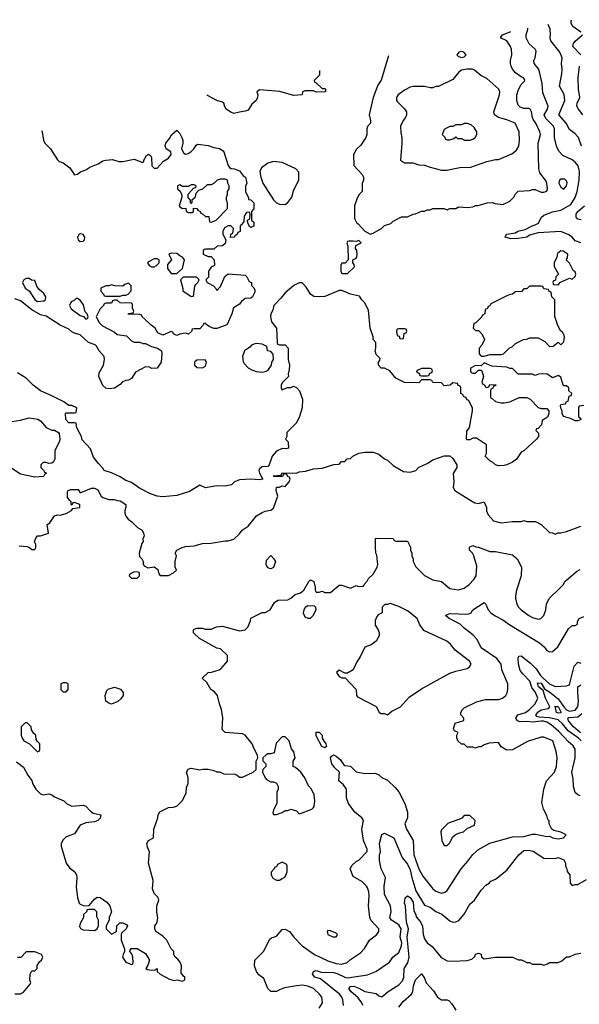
# Model space of a CAD drawing. Header units: inches. Extents: x 2348341 to 2479810, y 460419 to 613669.
# Tile 395 of 656: x 2371684 to 2375619, y 586459 to 593378. Entities that reach past the tile are written whole.
import ezdxf

# ---------------------------------------------------------------- set-up
doc = ezdxf.new("R2010")
doc.units = ezdxf.units.IN
doc.header["$MEASUREMENT"] = 0
doc.layers.add('C3578', color=7, linetype='Continuous')
doc.layers.add('C3579', color=7, linetype='Continuous')

msp = doc.modelspace()

# ---------------------------------------------------------------- linework, layer by layer
at = {"layer": 'C3578', "color": 2}
for points, elevation in [([(2371681, 589681), (2371736.9, 589676.9), (2371754, 589670), (2371770, 589654), (2371790, 589654), (2371798, 589670), (2371798, 589690), (2371788.7, 589710), (2371800.2, 589739.8), (2371810, 589752), (2371830, 589752), (2371886, 589770), (2371878, 589830), (2371897.2, 589842.8), (2371930, 589891.3), (2371950, 589898), (2371970, 589896), (2372010, 589906.8), (2372048, 589930), (2372058, 589942), (2372106, 589950), (2372106, 589970), (2372070, 589986), (2372058, 589982), (2372050, 589966), (2372046, 589970), (2372046, 589990), (2372037.6, 590000)], 118), ([(2372371.1, 590000), (2372390, 589996), (2372431.3, 589971.3), (2372431.6, 589951.6), (2372424.7, 589930), (2372424.7, 589910), (2372431.3, 589890), (2372447.1, 589867.1), (2372472, 589850), (2372512, 589810), (2372544.7, 589790), (2372554.8, 589770), (2372558.8, 589750), (2372551.3, 589730), (2372552, 589710), (2372543.6, 589696.4), (2372524.7, 589630), (2372526, 589606), (2372542, 589590), (2372551.6, 589571.6), (2372552, 589550), (2372559.6, 589539.6), (2372585.4, 589525.4), (2372630, 589532), (2372654.8, 589514.8), (2372663.6, 589483.6), (2372672.7, 589472.7), (2372730, 589472), (2372766, 589490), (2372786, 589510), (2372778, 589530), (2372778, 589570), (2372788, 589610), (2372778, 589630), (2372790, 589651.3), (2372826, 589670), (2372850, 589676), (2372910, 589681), (2372970, 589696.3), (2373030, 589698.8), (2373130, 589716), (2373150, 589714.8), (2373190, 589727.3), (2373230, 589764.7), (2373248.7, 589790), (2373290, 589818), (2373350, 589891), (2373390, 589916), (2373410, 589924.7), (2373450, 589931.3), (2373470, 589944.7), (2373488.8, 590000)], 118), ([(2374856.9, 590000), (2374883.5, 589983.5), (2374910, 589978.8), (2374950.9, 589990.9), (2374966, 589950), (2374967.3, 589927.3), (2374978, 589898), (2375016, 589856), (2375070, 589842.8), (2375150, 589851), (2375210, 589851.3), (2375230, 589858), (2375250, 589851.3), (2375311.1, 589851.1), (2375351.1, 589831.1), (2375410, 589774), (2375431.6, 589771.6), (2375450, 589762), (2375468.4, 589771.6), (2375490, 589772), (2375530, 589782), (2375630, 589818)], 118), ([(2371662.4, 588162.4), (2371710, 588126), (2371741, 588070), (2371770, 588031.3), (2371774.8, 588010), (2371798.8, 587970), (2371830, 587938), (2371850, 587931), (2371890, 587938), (2371910, 587931.3), (2371930, 587918), (2371994, 587890), (2372014, 587870), (2372050, 587852), (2372130, 587858), (2372148.4, 587851.6), (2372178.8, 587818.8), (2372202, 587802), (2372254, 587790), (2372250, 587766), (2372234, 587750), (2372210, 587742), (2372150, 587735.3), (2372110, 587718), (2372070, 587658), (2372010, 587635.3), (2371990, 587615.3), (2371976, 587590), (2371976, 587570), (2372010, 587452), (2372036.8, 587416.8), (2372071.3, 587390), (2372082.8, 587370), (2372086.8, 587350), (2372081.4, 587281.4), (2372091.3, 587210), (2372102, 587170), (2372110, 587162), (2372132.7, 587152.7), (2372170, 587152), (2372210, 587198), (2372230, 587211), (2372250.8, 587210.8), (2372296.9, 587176.9), (2372318, 587150), (2372331, 587109), (2372314, 587070), (2372314, 587050), (2372292, 587010), (2372292, 586990), (2372330, 586952), (2372366, 586970), (2372368.4, 587011.6), (2372388, 587032), (2372410, 587031.3), (2372436.9, 587016.9), (2372442, 587010), (2372432, 586990), (2372401, 586959), (2372398, 586950), (2372398, 586910), (2372422, 586850), (2372422, 586830), (2372411.3, 586810), (2372407.3, 586790), (2372430, 586756), (2372470, 586738), (2372478, 586742), (2372482, 586750), (2372479, 586790), (2372473.6, 586813.6), (2372458, 586830), (2372460.4, 586839.6), (2372468.9, 586851.1), (2372510, 586851), (2372570, 586816), (2372596, 586770), (2372586.4, 586733.6), (2372572, 586710), (2372582.8, 586702.8), (2372610, 586698), (2372638, 586702), (2372650, 586711), (2372652, 586690), (2372672, 586670), (2372736.9, 586636.9), (2372770, 586626), (2372792, 586632), (2372830, 586622), (2372846, 586630), (2372846, 586650), (2372836.4, 586656.4), (2372820.4, 586680.4), (2372822, 586730), (2372815.3, 586750), (2372796.5, 586776.5), (2372778, 586790), (2372768, 586810), (2372768, 586830), (2372749.1, 586849.1), (2372719, 586910), (2372690, 586939), (2372642, 586970), (2372634, 586990), (2372635.3, 587010), (2372649, 587030), (2372656.5, 587063.5), (2372649, 587110), (2372649, 587150), (2372662, 587190), (2372658, 587210), (2372630, 587238), (2372619, 587270), (2372622, 587330), (2372589.1, 587450.9), (2372598, 587530), (2372583.1, 587563.1), (2372578, 587590), (2372588.9, 587611.1), (2372626, 587630), (2372628, 587690), (2372655.3, 587770), (2372658, 587790), (2372670, 587812), (2372730, 587842), (2372763.6, 587843.6), (2372788.9, 587851.1), (2372828.9, 587891.1), (2372855.3, 587944.7), (2372856.4, 587983.6), (2372868, 588010), (2372868, 588050), (2372858, 588090), (2372868.9, 588111.1), (2372890, 588118), (2372950, 588106), (2372971.6, 588111.6), (2373010, 588112), (2373050, 588102), (2373070, 588092), (2373090, 588092), (2373119.6, 588079.6), (2373196.9, 588076.9), (2373214, 588070), (2373230, 588054), (2373250, 588054), (2373326, 588090), (2373346, 588110), (2373347.3, 588167.3), (2373358, 588190), (2373355.3, 588210), (2373330, 588258), (2373319, 588290), (2373269.3, 588349.3), (2373250, 588359), (2373130, 588368.7), (2373108.7, 588390), (2373112.9, 588472.9), (2373104, 588530), (2373089.2, 588570), (2373075.3, 588630), (2373054.6, 588654.6), (2373028, 588670), (2373000.4, 588720.4), (2372968, 588750), (2373008.4, 588791.6), (2373032.7, 588792.7), (2373086, 588810), (2373100.4, 588819.6), (2373146, 588870), (2373146, 588910), (2373096.4, 588956.4), (2373070, 588962), (2372949.4, 589029.4), (2372906, 589070), (2372906, 589090), (2372910, 589094), (2372930, 589102), (2372970, 589102), (2372990, 589094), (2373030, 589094), (2373069, 589111), (2373110, 589116), (2373230, 589082.8), (2373268.9, 589091.1), (2373288, 589110), (2373307.3, 589152.7), (2373310, 589172), (2373388.4, 589211.6), (2373410, 589212), (2373446, 589230), (2373476.4, 589283.6), (2373500.4, 589299.6), (2373570, 589302), (2373590, 589312), (2373620.9, 589339.1), (2373658, 589350), (2373682, 589370), (2373718, 589430), (2373730, 589442), (2373752, 589430), (2373762, 589390), (2373762, 589370), (2373770, 589354), (2373790, 589354), (2373810, 589362), (2373830, 589352), (2373870, 589352), (2373930, 589404.7), (2373950, 589404.7), (2374010, 589382), (2374050, 589402), (2374070, 589394), (2374102, 589398), (2374106, 589410), (2374128.4, 589431.6), (2374138, 589450), (2374170, 589482), (2374198, 589530), (2374202, 589550), (2374194.6, 589614.6), (2374188, 589630), (2374186, 589670), (2374186, 589730), (2374190, 589734), (2374310, 589732), (2374318, 589718), (2374330, 589714), (2374410, 589714), (2374431.6, 589671.6), (2374432, 589650), (2374442, 589630), (2374442, 589610), (2374452, 589590), (2374452, 589570), (2374470, 589534), (2374531.6, 589471.6), (2374590, 589442), (2374650.8, 589430.8), (2374710, 589381), (2374770, 589371), (2374810, 589382.8), (2374844, 589410), (2374876.6, 589443.4), (2374893.2, 589470), (2374898, 589538), (2374878, 589610), (2374868.4, 589628.4), (2374846, 589650), (2374846, 589670), (2374850, 589674), (2374870, 589682), (2374892.7, 589672.7), (2374910, 589672), (2374990, 589641), (2375030, 589641), (2375150, 589618), (2375182, 589590), (2375212, 589530), (2375211.3, 589470), (2375178, 589370), (2375171.3, 589330), (2375171.3, 589310), (2375181, 589270), (2375191.3, 589250), (2375211.3, 589230), (2375264.7, 589190), (2375290, 589176), (2375330, 589166), (2375348.9, 589171.1), (2375368.9, 589191.1), (2375384, 589230), (2375388.7, 589270), (2375408, 589310), (2375480.2, 589379.8), (2375508, 589410), (2375518, 589430), (2375545.6, 589454.4), (2375600.2, 589499.8), (2375625.2, 589514.8)], 114), ([(2373790, 586431.3), (2373813.2, 586470), (2373809.2, 586510), (2373793.2, 586530), (2373750, 586569.2), (2373710, 586586), (2373670, 586593.2), (2373630, 586589), (2373545.4, 586574.6), (2373510, 586562), (2373490, 586548.7), (2373450, 586548), (2373428.7, 586570), (2373400.2, 586640.2), (2373366, 586666), (2373349.1, 586689.1), (2373335.3, 586730), (2373338, 586770), (2373398, 586830), (2373443.1, 586916.9), (2373454.6, 586925.4), (2373490, 586938), (2373530, 586984.7), (2373550, 586986), (2373582, 586970), (2373611.3, 586930), (2373671.3, 586870), (2373758, 586810), (2373850, 586765.5), (2373910, 586746.4), (2373950, 586740.5), (2373987.2, 586752.8), (2374010, 586774), (2374080.2, 586819.8), (2374109.3, 586850.7), (2374144, 586910), (2374195.3, 586950), (2374208.7, 586970), (2374208.7, 586990), (2374153.2, 587050), (2374146, 587070), (2374137.2, 587150), (2374142, 587222), (2374139.3, 587250), (2374130, 587278), (2374124, 587290), (2374090, 587322), (2374030, 587358), (2374008, 587410), (2374023.1, 587436.9), (2374050, 587462), (2374070, 587472), (2374128, 587532), (2374128.7, 587550), (2374102, 587610), (2374089, 587690), (2374100.9, 587750), (2374090, 587769), (2374042, 587810), (2373995.3, 587870), (2373982, 587910), (2373982, 587970), (2373960.2, 588000.2), (2373928.7, 588030), (2373934, 588090), (2373901.2, 588121.2), (2373879.3, 588150), (2373869.3, 588190), (2373876.4, 588203.6), (2373890, 588212), (2373910, 588202), (2373938.8, 588178.8), (2373962.8, 588142.8), (2373970, 588138), (2374010, 588132), (2374050, 588092), (2374110, 588082), (2374183.6, 588083.6), (2374210, 588072), (2374230, 588052), (2374270, 588034), (2374323.6, 587983.6), (2374350, 587952), (2374391.3, 587870), (2374411.3, 587810), (2374412, 587770), (2374391.6, 587728.4), (2374404.9, 587690), (2374450.6, 587610.6), (2374456, 587510), (2374490, 587412), (2374518.5, 587358.5), (2374590, 587271), (2374610, 587254.8), (2374630, 587246), (2374650, 587241), (2374672.9, 587247.1), (2374690, 587258), (2374789.2, 587410), (2374836.2, 587463.8), (2374870, 587511), (2374910, 587546), (2374990, 587590.7), (2375150, 587636.3), (2375230, 587638), (2375290, 587654), (2375313.7, 587653.7), (2375390, 587638.8), (2375410, 587641), (2375432, 587630), (2375470, 587622), (2375508, 587630), (2375526, 587650), (2375490, 587668.7), (2375440.4, 587680.4), (2375426, 587690), (2375408.4, 587728.4), (2375407.3, 587747.3), (2375398, 587758), (2375390, 587786), (2375368, 587830), (2375356.4, 587876.4), (2375369.2, 587970), (2375389.2, 588030), (2375445.2, 588090), (2375458, 588130), (2375463.7, 588190), (2375456.6, 588236.6), (2375434, 588310), (2375370, 588335.3), (2375350, 588335.3), (2375255.3, 588304.7), (2375150, 588248), (2375110, 588246), (2375070, 588268), (2375050, 588298), (2374985.4, 588294.6), (2374950, 588282), (2374930, 588268.7), (2374910, 588268), (2374890, 588258), (2374870, 588266), (2374830, 588266), (2374810, 588286), (2374790, 588286), (2374766, 588310), (2374758, 588330), (2374758, 588350), (2374768, 588370), (2374741.5, 588381.5), (2374734.6, 588394.6), (2374745.4, 588434.6), (2374807.3, 588452.7), (2374808, 588470), (2374787.3, 588492.7), (2374786, 588510), (2374798, 588530), (2374810, 588542), (2374895.3, 588584.7), (2374960.2, 588599.8), (2375050, 588601), (2375078, 588610), (2375102, 588630), (2375112.9, 588647.1), (2375117.2, 588670), (2375116, 588710), (2375074, 588810), (2375068.7, 588850), (2375039, 588890), (2374930, 588964), (2374902, 589022), (2374870, 589055.3), (2374810, 589102), (2374782, 589130), (2374704, 589170), (2374678, 589190), (2374684.7, 589195.3), (2374710, 589206), (2374830, 589201), (2374850, 589204.7), (2374858, 589210), (2374870, 589231.3), (2374950, 589282), (2374962, 589270), (2374978, 589230), (2374998, 589210), (2375027.9, 589187.9), (2375081.4, 589161.4), (2375130, 589126), (2375338.8, 588998.8), (2375371, 588970), (2375390, 588944.7), (2375410, 588936), (2375430, 588938), (2375469.4, 588970.6), (2375543.2, 589096.8), (2375570, 589122), (2375590, 589122), (2375606, 589130), (2375606, 589150), (2375618, 589170), (2375650, 589184.7)], 110), ([(2375624.7, 587924.7), (2375608, 587930), (2375590, 587948), (2375578, 587990), (2375576.4, 588043.6), (2375566, 588090), (2375589.6, 588190.4), (2375590.9, 588250.9), (2375576.4, 588276.4), (2375543.3, 588303.3), (2375475, 588375), (2375421.8, 588421.8), (2375390, 588442.7), (2375368.1, 588448.1), (2375350, 588449.8), (2375290, 588442.2), (2375250, 588446.2), (2375204.1, 588444.1), (2375185.1, 588450), (2375172, 588470), (2375187.7, 588492.3), (2375242, 588510), (2375268.7, 588530), (2375308, 588570), (2375328, 588610), (2375311.6, 588650), (2375285.6, 588685.6), (2375270.8, 588730.8), (2375221, 588781), (2375204, 588804), (2375190.8, 588850), (2375189.5, 588890.5), (2375194.6, 588905.4), (2375210, 588907.3), (2375276.9, 588856.9), (2375317, 588817), (2375345.3, 588770), (2375364.9, 588750), (2375410, 588710.7), (2375450, 588691.3), (2375530, 588698), (2375550, 588704.7), (2375583.9, 588836.1), (2375610, 588862.8), (2375630, 588856)], 106), ([(2375631.2, 588310), (2375613.3, 588330), (2375541.3, 588381.3), (2375501.3, 588430), (2375470, 588457.3), (2375410, 588472.9), (2375336.3, 588476.3), (2375321.7, 588481.7), (2375314.3, 588490), (2375328, 588512), (2375350, 588528.3), (2375402.8, 588537.2), (2375411.6, 588550), (2375382.5, 588610), (2375364, 588664), (2375331.8, 588690), (2375326, 588714), (2375330, 588718.4), (2375350, 588714.7), (2375375.4, 588675.4), (2375412.7, 588652.7), (2375470, 588606.7), (2375510.3, 588550), (2375530, 588529.1), (2375550, 588519.1), (2375590, 588526.3), (2375609.7, 588550), (2375614.4, 588590), (2375607.7, 588650), (2375608.7, 588690), (2375630, 588703.1)], 102), ([(2375626.5, 588366.5), (2375577.4, 588410), (2375543.5, 588450), (2375539.3, 588470), (2375545.9, 588474.1), (2375610, 588479.5), (2375637.6, 588502.4)], 98), ([(2373961.2, 586450), (2373957.2, 586490), (2373949.2, 586510), (2373933.2, 586530), (2373798.3, 586638.3), (2373759, 586650), (2373743.7, 586670), (2373749.2, 586690), (2373770, 586697.3), (2373804.9, 586684.9), (2373890, 586681.7), (2373915.5, 586675.5), (2373970, 586648.9), (2373990, 586645.7), (2374130, 586666), (2374189.3, 586690.7), (2374284.7, 586755.3), (2374308.7, 586790), (2374350, 586822.8), (2374369.5, 586870), (2374370.9, 586890), (2374358.9, 586930), (2374366.6, 586990), (2374350, 587018.7), (2374299.3, 587050), (2374286, 587070), (2374296, 587110), (2374292.3, 587150), (2374249.6, 587230), (2374247, 587290), (2374256, 587350), (2374226, 587410), (2374214, 587470), (2374215.3, 587510), (2374222, 587530), (2374215.3, 587590), (2374230, 587652), (2374250, 587662), (2374316, 587630), (2374374, 587490), (2374410, 587443), (2374430, 587404), (2374441.3, 587350), (2374470, 587257.3), (2374530, 587156), (2374570, 587142), (2374610, 587110.6), (2374652.5, 587092.5), (2374710, 587046), (2374730, 587036), (2374750, 587038), (2374772.9, 587047.1), (2374810, 587092), (2374850, 587162), (2374882, 587190), (2374930, 587262), (2374963.1, 587296.9), (2374986, 587310), (2374996.4, 587323.6), (2375030, 587338), (2375110, 587401), (2375193.2, 587510), (2375230, 587538.8), (2375262, 587542), (2375294.4, 587534.4), (2375370, 587486), (2375450, 587484.7), (2375470, 587491), (2375510, 587474), (2375522, 587450), (2375522, 587430), (2375532, 587410), (2375532.7, 587392.7), (2375552, 587370), (2375554, 587310), (2375570, 587294), (2375590, 587302), (2375610, 587302), (2375670, 587336)], 106), ([(2374097.4, 586450), (2374089.7, 586470), (2374064, 586504), (2374012, 586550), (2373998, 586570), (2374010, 586584), (2374032.7, 586587.3), (2374070, 586573.4), (2374110, 586550.3), (2374190, 586534), (2374210, 586518.8), (2374230, 586511.3), (2374275.3, 586550), (2374350, 586595.5), (2374376, 586624), (2374386.3, 586650), (2374388.2, 586710), (2374413.6, 586750), (2374423, 586790), (2374409.8, 586930), (2374418, 586990), (2374403.6, 587036.4), (2374396, 587150), (2374389.5, 587170.5), (2374393.6, 587206.4), (2374410, 587221), (2374430, 587210.7), (2374450, 587178), (2374456.7, 587116.7), (2374470.4, 587090), (2374473, 587073), (2374500.5, 587040.5), (2374516.3, 587010), (2374522, 586950), (2374530, 586918.8), (2374550, 586890.7), (2374584.9, 586864.9), (2374647.1, 586787.1), (2374690, 586764.7), (2374730, 586762), (2374830, 586766), (2374863.1, 586776.9), (2374884, 586796), (2374890, 586811.3), (2374910, 586818), (2374930, 586811.3), (2374932, 586790), (2374950, 586778), (2375031.1, 586791.1), (2375150, 586791.3), (2375192.7, 586772.7), (2375211.6, 586771.6), (2375250, 586752), (2375270, 586752), (2375290, 586742), (2375350, 586742), (2375370, 586734), (2375396.4, 586743.6), (2375410, 586754), (2375470, 586754), (2375496.4, 586763.6), (2375528.4, 586791.6), (2375550, 586792), (2375590, 586812), (2375630, 586818)], 102), ([(2371650, 586532), (2371690, 586532), (2371710, 586544.7), (2371759, 586601), (2371762, 586610), (2371755.3, 586630), (2371758, 586670), (2371770, 586694), (2371790, 586694), (2371806, 586710), (2371807.3, 586732.7), (2371823.1, 586756.9), (2371838, 586770), (2371848, 586790), (2371838, 586810), (2371790, 586828), (2371730, 586828), (2371691.6, 586788.4), (2371670, 586788)], 114), ([(2374350, 586438), (2374381.2, 586478.8), (2374439.3, 586530), (2374449.6, 586550.4), (2374454, 586590), (2374466.6, 586630), (2374510, 586674), (2374530, 586642), (2374542.8, 586610), (2374594.4, 586554.4), (2374622.8, 586510), (2374650, 586491), (2374690, 586491), (2374703, 586483), (2374722, 586462), (2374750, 586417.3)], 98)]:
    msp.add_lwpolyline(points, dxfattribs=dict(at, elevation=elevation))
for points, elevation in [([(2373450, 589518), (2373440.4, 589520.4), (2373427.3, 589527.3), (2373418, 589550), (2373420.4, 589579.6), (2373450, 589612), (2373472, 589590), (2373482, 589570), (2373470, 589528)], 114), ([(2372490, 589498), (2372458, 589482), (2372454, 589470), (2372470, 589454), (2372510, 589454), (2372526, 589470), (2372526, 589490), (2372516.4, 589496.4)], 118), ([(2373710, 589258), (2373691.6, 589248.4), (2373682, 589230), (2373678, 589210), (2373690, 589182), (2373710, 589172), (2373730, 589172), (2373748, 589190), (2373768, 589230), (2373767.3, 589247.3), (2373756.4, 589256.4)], 114), ([(2374290, 589275.3), (2374267.3, 589267.3), (2374252.7, 589267.3), (2374234, 589250), (2374232, 589210), (2374204.7, 589195.3), (2374195.3, 589184.7), (2374184, 589156), (2374182.8, 589122.8), (2374204.7, 589090), (2374211.1, 589068.9), (2374211.1, 589048.9), (2374192, 589010), (2374155.3, 588984.7), (2374111.6, 588968.4), (2374078.5, 588901.5), (2374054.8, 588865.2), (2374030, 588808.7), (2373990, 588786), (2373970, 588786), (2373930, 588808), (2373912, 588790), (2373930, 588762), (2373950, 588754), (2373972.7, 588752.7), (2374050, 588672), (2374052, 588630), (2374059.6, 588619.6), (2374190, 588551.3), (2374211.6, 588511.6), (2374223.6, 588503.6), (2374250, 588502), (2374270, 588494), (2374300.2, 588519.8), (2374362, 588550), (2374422, 588618), (2374510, 588676), (2374710, 588786), (2374750, 588801), (2374830, 588818), (2374848, 588830), (2374858, 588850), (2374848, 588870), (2374746.8, 588946.8), (2374714, 588990), (2374688.7, 589010), (2374526.3, 589086.3), (2374495.3, 589130), (2374479, 589170), (2374410, 589224), (2374350, 589255.3)], 114), ([(2372010, 588718), (2371990, 588718), (2371974, 588710), (2371974, 588670), (2371990, 588654), (2372010, 588654), (2372026, 588670), (2372026, 588710)], 118), ([(2372330, 588569), (2372310, 588574), (2372289.2, 588590), (2372285.2, 588630), (2372296.5, 588663.5), (2372306.6, 588673.4), (2372350, 588687.3), (2372394, 588674), (2372411.3, 588650), (2372411, 588630), (2372395.2, 588604.8), (2372373.7, 588586.3)], 114), ([(2375450.8, 588550.8), (2375470, 588552.2), (2375490, 588514.8), (2375490, 588506.6), (2375470, 588504.4), (2375458, 588510), (2375450, 588554)], 98), ([(2371736.4, 588436.4), (2371723.6, 588436.4), (2371694, 588410), (2371694, 588350), (2371702, 588330), (2371714, 588310), (2371754, 588290), (2371810, 588234), (2371822, 588238), (2371826, 588250), (2371826, 588290), (2371807.3, 588307.3), (2371800.4, 588320.4), (2371798, 588350), (2371783.1, 588363.1), (2371767.3, 588387.3), (2371766, 588410)], 118), ([(2373550, 588338), (2373530, 588338), (2373487.1, 588292.9), (2373472.7, 588227.3), (2373450, 588218), (2373430, 588218), (2373414, 588210), (2373394, 588190), (2373394, 588170), (2373414, 588150), (2373414, 588130), (2373394, 588110), (2373392, 588090), (2373411.1, 588051.1), (2373419.6, 588039.6), (2373450, 588022), (2373470, 588022), (2373490, 588012), (2373502, 587990), (2373502, 587970), (2373492, 587950), (2373492, 587870), (2373470, 587826), (2373465.4, 587805.4), (2373470, 587794), (2373490, 587792), (2373530, 587806), (2373550, 587821), (2373570, 587821), (2373590, 587830.8), (2373630, 587818), (2373650, 587798), (2373670, 587804.7), (2373738, 587830), (2373750, 587842), (2373755.3, 587850), (2373759, 587890), (2373754, 587930), (2373735.3, 587970), (2373714.6, 587994.6), (2373689, 588050), (2373662, 588090), (2373623.1, 588123.1), (2373608, 588130), (2373607.3, 588167.3), (2373622, 588190), (2373612.9, 588232.9), (2373594.6, 588254.6), (2373578, 588310)], 114), ([(2373830, 588262), (2373809, 588270), (2373770, 588346), (2373768.7, 588371.3), (2373790, 588372), (2373811.3, 588350), (2373812, 588330), (2373824.7, 588304.7), (2373838, 588290), (2373842, 588270)], 110), ([(2374850, 587786), (2374810, 587786), (2374792.7, 587767.3), (2374779.6, 587760.4), (2374704.7, 587735.3), (2374694, 587730), (2374650, 587686), (2374644.7, 587670), (2374652, 587610), (2374670, 587574), (2374690, 587574), (2374710, 587594), (2374727.3, 587632.7), (2374746, 587650), (2374770, 587662), (2374806, 587670), (2374830, 587694), (2374882, 587718), (2374886, 587750)], 114), ([(2373530, 587458), (2373498, 587442), (2373490, 587426), (2373478, 587422), (2373474, 587410), (2373452.7, 587387.3), (2373452, 587370), (2373465.4, 587345.4), (2373490, 587332), (2373510, 587332), (2373530, 587342), (2373550, 587354), (2373566, 587390), (2373566, 587430), (2373562, 587442)], 114), ([(2372210, 587126), (2372170, 587126), (2372158, 587122), (2372154, 587110), (2372134, 587090), (2372132, 587070), (2372110, 587026), (2372105.4, 587005.4), (2372111.6, 586991.6), (2372130, 586982), (2372210, 586978), (2372228, 586990), (2372238, 587010), (2372238, 587050), (2372227.3, 587072.7), (2372226, 587110)], 114), ([(2373850, 586978), (2373846, 586970), (2373852, 586950), (2373887.3, 586932.7), (2373910, 586934), (2373918, 586950), (2373910, 586958), (2373870, 586975.3)], 114)]:
    msp.add_lwpolyline(points, close=True, dxfattribs=dict(at, elevation=elevation))
at = {"layer": 'C3579', "color": 2}
for points, elevation in [([(2375635.1, 592490), (2375612.7, 592550), (2375590, 592576), (2375550, 592605.2), (2375527, 592650), (2375476, 592710), (2375518, 592810), (2375511.7, 592851.7), (2375479.3, 592910), (2375496, 592996), (2375499, 593030), (2375494, 593070), (2375499, 593110), (2375482.7, 593150), (2375419, 593230), (2375413.2, 593250), (2375417.2, 593270), (2375413.2, 593310), (2375399.2, 593344.9)], 110), ([(2375629, 593290), (2375573.2, 593330), (2375561.2, 593350), (2375561.2, 593370), (2375565.5, 593377.5)], 106), ([(2374276.9, 593124.7), (2374226.4, 592953.6), (2374202, 592918), (2374170.8, 592830), (2374141, 592710), (2374151.3, 592670), (2374151.3, 592650), (2374130, 592626), (2374124.7, 592610), (2374124.7, 592570), (2374118, 592550), (2374083.6, 592496.4), (2374051.6, 592468.4), (2374032, 592430), (2374032.7, 592352.7), (2374092, 592290), (2374102, 592270), (2374102, 592250), (2374092.7, 592227.3), (2374092, 592170), (2374071.6, 592148.4), (2374056.9, 592123.1), (2374038, 592070), (2374039.6, 591979.6), (2374051.6, 591951.6), (2374063.6, 591943.6), (2374110, 591891.3), (2374150, 591871.3), (2374170, 591878), (2374230, 591912), (2374249.1, 591930.9), (2374293.6, 591946.4), (2374310, 591962), (2374370, 591992), (2374410, 591992), (2374450, 592012), (2374467.3, 592012.7), (2374510, 592032), (2374530, 592032), (2374550, 592042), (2374570, 592042), (2374588.9, 592051.1), (2374610, 592052), (2374670, 592052), (2374690, 592042), (2374708.4, 592051.6), (2374750, 592052), (2374770, 592062), (2374830, 592058), (2374870, 592062), (2374888.9, 592071.1), (2374908.4, 592071.6), (2374971.6, 592091.6), (2375010, 592092), (2375025.4, 592085.4), (2375080.4, 592079.6), (2375130, 592102), (2375158, 592130), (2375170, 592154), (2375190, 592172), (2375270, 592178), (2375290, 592184.7), (2375310, 592184.7), (2375350, 592166), (2375370, 592164.7), (2375390, 592172), (2375396, 592190), (2375390, 592228), (2375381.2, 592250), (2375342, 592302), (2375334, 592330), (2375329.1, 592509.1), (2375345.2, 592570), (2375341.2, 592590), (2375312.7, 592650), (2375295.3, 592675.3), (2375289.2, 592690), (2375284, 592730), (2375274, 592750), (2375265.4, 592754.6), (2375230, 592754), (2375203.2, 592763.2), (2375190, 592778), (2375179.3, 592810), (2375180.9, 592850), (2375192.1, 592887.9), (2375210, 592922), (2375233.6, 592946.4), (2375235.3, 592955.3), (2375226, 592970), (2375210, 592975.3), (2375170, 593005.2), (2375149.2, 593030), (2375139.3, 593050), (2375136, 593070), (2375136, 593090), (2375145.2, 593130), (2375142.7, 593170), (2375136, 593190), (2375110, 593229), (2375066, 593250), (2375078, 593270), (2375085.6, 593274.4), (2375138.3, 593293.7)], 118), ([(2375630, 591809.3), (2375590, 591824), (2375570, 591849), (2375545.2, 591865.2), (2375490, 591889.3), (2375330, 591880.9), (2375270, 591862.7), (2375250, 591849.6), (2375190, 591839.5), (2375138, 591838), (2375098, 591850), (2375108, 591870), (2375170, 591881), (2375187.5, 591892.5), (2375237.7, 591902.3), (2375288.7, 591930), (2375310, 591935.5), (2375331.3, 591948.7), (2375351.5, 591988.5), (2375370, 592003), (2375430, 592028), (2375490, 592038), (2375560.4, 592079.6), (2375591.1, 592128.9), (2375604.2, 592170), (2375618.9, 592250), (2375620.5, 592310), (2375611.6, 592350), (2375590, 592376), (2375570, 592392.3), (2375503.7, 592423.7), (2375474.5, 592454.5), (2375459.5, 592490), (2375445.6, 592550), (2375444.5, 592610), (2375438, 592630), (2375384.2, 592684.2), (2375371.6, 592710), (2375395.1, 592750), (2375399.6, 592770), (2375362.5, 592862.5), (2375357.2, 592930), (2375339.5, 593010), (2375331.3, 593031.3), (2375302.7, 593070), (2375299.3, 593090), (2375309.4, 593110.6), (2375315.3, 593155.3), (2375309.3, 593170), (2375267.4, 593207.4), (2375245.1, 593250), (2375244.5, 593270), (2375257.6, 593310), (2375257.1, 593317)], 114), ([(2375629.5, 593130), (2375573.2, 593190), (2375578, 593210), (2375590, 593226.8), (2375642, 593270)], 106), ([(2375644, 592710), (2375612.7, 592750), (2375602.7, 592770), (2375604.5, 592790), (2375622, 592830), (2375614, 592890), (2375612.3, 592970), (2375620.9, 593050)], 106), ([(2373792.9, 593020.9), (2373791.6, 592988.4), (2373754, 592950), (2373758, 592938), (2373770, 592934), (2373810, 592894)], 114), ([(2373810, 592894), (2373830, 592894), (2373834, 592890), (2373834, 592870), (2373770, 592868), (2373750, 592878), (2373690, 592878), (2373674, 592870), (2373671.6, 592848.4), (2373610, 592845.2), (2373514, 592874), (2373370, 592885.2), (2373351, 592870), (2373358.8, 592850), (2373357.3, 592830), (2373347.3, 592810), (2373316.1, 592783.9), (2373290, 592742), (2373270, 592734), (2373230, 592728.7), (2373190, 592718), (2373170, 592728), (2373135.3, 592750), (2373125.6, 592765.6), (2373119, 592790), (2373110, 592799), (2373069.5, 592809.5), (2373005.6, 592845.6), (2373002.2, 592849.8)], 114), ([(2371838, 592597.9), (2371842, 592590), (2371851.6, 592531.6), (2371862, 592510), (2371902, 592470), (2371950, 592392), (2371962, 592382), (2371990, 592371.3), (2372035.9, 592335.9), (2372070, 592286.8), (2372090, 592291.3), (2372112.5, 592307.5), (2372150, 592322.8), (2372178.6, 592341.4), (2372236.2, 592363.8), (2372270, 592386.8), (2372290, 592390.8), (2372336, 592396), (2372382, 592382), (2372410, 592381), (2372490, 592398), (2372550, 592374), (2372558, 592382), (2372558, 592390), (2372576.4, 592423.6), (2372590, 592432), (2372603.6, 592423.6), (2372612, 592410), (2372614, 592350), (2372630, 592334), (2372650, 592334), (2372696.4, 592383.6), (2372730, 592404.7), (2372748.7, 592430), (2372748, 592450), (2372715.3, 592470), (2372707, 592490), (2372712.7, 592510), (2372738.3, 592541.7), (2372752.1, 592567.9), (2372790, 592602), (2372810, 592578), (2372824, 592550), (2372830.7, 592530), (2372831, 592509), (2372822, 592470), (2372839.6, 592439.6), (2372850, 592432), (2372870, 592438), (2372890, 592451.3), (2372908.7, 592470), (2372924.1, 592495.9), (2372938, 592502), (2373010, 592493.4), (2373050, 592478.8), (2373090, 592473), (2373115.6, 592455.6), (2373120.7, 592450), (2373150, 592354), (2373159.6, 592339.6), (2373171.3, 592331.3), (2373194, 592330), (2373230, 592316), (2373258, 592278), (2373271, 592270), (2373282, 592230), (2373271.6, 592208.4), (2373272, 592170), (2373294, 592126), (2373294, 592114), (2373310, 592112), (2373331.3, 592090), (2373331.1, 592048.9), (2373314, 592030), (2373314, 591970), (2373330, 591954), (2373330, 591926), (2373310, 591918), (2373302, 591922), (2373287.3, 591947.3), (2373286, 591970), (2373302, 591978), (2373306, 592010), (2373302, 592022), (2373290, 592026), (2373278, 592022), (2373263.6, 591996.4), (2373259.6, 591960.4), (2373243.6, 591936.4), (2373234, 591930), (2373234, 591890), (2373218, 591882), (2373210, 591866), (2373198, 591862), (2373194, 591850), (2373167.3, 591847.3), (2373168, 591870), (2373182, 591878), (2373188, 591910), (2373170, 591928), (2373150, 591928), (2373125.4, 591914.6), (2373112, 591890), (2373112, 591870), (2373134, 591830), (2373130, 591806), (2373111.1, 591788.9), (2373072.7, 591787.3), (2373050, 591766), (2372990, 591766), (2372978, 591762), (2372974, 591750), (2372974, 591730), (2373010, 591714), (2373030, 591714), (2373052, 591690), (2373054, 591650), (2373030, 591638), (2373012, 591610), (2373011.1, 591568.9), (2372994, 591550), (2373002, 591530), (2373046.4, 591506.4), (2373065.4, 591485.4), (2373070, 591474), (2373096.4, 591503.6), (2373127.3, 591572.7), (2373150, 591592), (2373270, 591582), (2373282, 591570), (2373298, 591538), (2373314, 591530), (2373314, 591510), (2373330, 591494), (2373336.9, 591476.9), (2373336.9, 591463.1), (2373322, 591430), (2373310, 591422), (2373270, 591418), (2373243.5, 591396.5), (2373230, 591378), (2373187.3, 591352.7), (2373176, 591310), (2373143.6, 591236.4), (2373130, 591228), (2373070, 591208.7), (2373050, 591208.7), (2373020.2, 591220.2), (2372996.4, 591236.4), (2372990, 591246), (2372978, 591242), (2372974, 591230), (2372950, 591206), (2372910, 591206), (2372898, 591202), (2372892.7, 591187.3), (2372871.6, 591168.4), (2372850, 591175.3), (2372810, 591168), (2372790, 591158), (2372766, 591170), (2372762, 591182), (2372750, 591186), (2372690, 591162), (2372656.4, 591176.4), (2372638, 591210), (2372608, 591230), (2372566, 591270), (2372546, 591290), (2372542, 591302), (2372530, 591306), (2372447.3, 591307.3), (2372450, 591314), (2372482, 591318), (2372486, 591330), (2372478, 591350), (2372478, 591378), (2372470, 591386), (2372390, 591388), (2372370, 591406), (2372350, 591406), (2372338, 591402), (2372330, 591386), (2372290, 591386), (2372278, 591382), (2372274, 591370), (2372250, 591346), (2372222, 591290), (2372242, 591250), (2372265.4, 591225.4), (2372350, 591181), (2372370, 591166), (2372435.3, 591155.3), (2372470, 591122), (2372490, 591112), (2372530, 591111.3), (2372550, 591102), (2372570, 591102), (2372610, 591082), (2372654, 591070), (2372682, 591050), (2372684.7, 591030), (2372678, 590970), (2372650, 590928), (2372612.7, 590927.3), (2372596.4, 590936.4), (2372570, 590938), (2372499.6, 590900.4), (2372470, 590855.3), (2372450, 590844), (2372430, 590842), (2372407.3, 590832.7), (2372390, 590815.3), (2372350.9, 590789.1), (2372310, 590784), (2372290, 590789), (2372270, 590808), (2372241.2, 590870), (2372243.2, 590896.8), (2372272.7, 590950), (2372281.2, 590990), (2372279, 591010), (2372244, 591050), (2372224.7, 591084.7), (2372214, 591094), (2372168.7, 591110), (2372110, 591164), (2372070, 591174), (2372050, 591184), (2372030, 591202), (2371968, 591230), (2371870, 591295.3), (2371830, 591304), (2371770, 591339), (2371690, 591402), (2371650, 591417.2)], 114), ([(2375631.5, 591971.5), (2375610, 591976.2), (2375596.2, 591990), (2375596.9, 592010), (2375610, 592030.4), (2375655.1, 592070)], 110), ([(2375632.7, 590567.3), (2375610, 590558), (2375590, 590558), (2375556.4, 590576.4), (2375509, 590589), (2375498, 590610), (2375498, 590630), (2375488.9, 590648.9), (2375488, 590670), (2375490, 590674), (2375522, 590678), (2375530, 590694), (2375542, 590698), (2375548.4, 590731.6), (2375562, 590738), (2375566, 590750), (2375546, 590770), (2375546, 590790), (2375530, 590806), (2375510, 590806), (2375506, 590810), (2375490, 590866), (2375470, 590878), (2375430, 590862), (2375390, 590888.7), (2375332.7, 590887.3), (2375310, 590878), (2375290, 590886), (2375190, 590886), (2375150, 590926), (2375130, 590926), (2375110, 590935.3), (2375003.1, 590943.1), (2374950, 590966), (2374930, 590946), (2374890, 590948), (2374854, 590930), (2374854, 590910), (2374858, 590898), (2374870, 590894), (2374890, 590894), (2374910, 590914), (2374930, 590914), (2374934, 590910), (2374944.7, 590870), (2374934, 590830), (2374938, 590818), (2374954, 590810), (2374958, 590798), (2374970, 590794), (2374982, 590798), (2374990, 590814), (2375032.7, 590812.7), (2375030, 590806), (2375018, 590802), (2375010, 590786), (2374998, 590782), (2374994, 590770), (2374994, 590730), (2374998, 590718), (2375010, 590714), (2375030, 590694), (2375070, 590684.7), (2375090, 590684.7), (2375130, 590692), (2375196.4, 590723.6), (2375250, 590722), (2375274, 590710), (2375330, 590652), (2375350, 590644.7), (2375390, 590644.7), (2375404.7, 590630), (2375404.7, 590610), (2375395.3, 590584.7), (2375358, 590562), (2375354, 590530), (2375330, 590506), (2375318, 590502), (2375314, 590490), (2375331.3, 590471.3), (2375331.3, 590450), (2375318, 590430), (2375230, 590348.7), (2375210, 590338), (2375178, 590290), (2375150.6, 590269.4), (2375110, 590249), (2375090, 590244), (2375050, 590242), (2375030, 590248.7), (2375008.9, 590268.9), (2374990, 590278), (2374958, 590310), (2374966, 590330), (2374966, 590390), (2374896.4, 590436.4), (2374870, 590438), (2374850, 590426), (2374830, 590426), (2374826, 590430), (2374827.3, 590487.3), (2374847.3, 590512.7), (2374868, 590630), (2374867.3, 590647.3), (2374842, 590702), (2374830, 590706), (2374822, 590722), (2374806, 590730), (2374802, 590742), (2374786, 590750), (2374786, 590790), (2374782, 590802), (2374767.3, 590807.3), (2374762, 590822), (2374730, 590826), (2374711.6, 590808.4), (2374670, 590806), (2374650, 590826), (2374588.4, 590828.4), (2374582, 590842), (2374570, 590846), (2374510, 590846), (2374490, 590826), (2374390, 590828), (2374330, 590858), (2374286, 590910), (2374250, 590928), (2374226, 590930), (2374208, 590950), (2374208, 590970), (2374216.4, 590983.6), (2374218, 590998), (2374190, 591026), (2374184, 591050), (2374188.7, 591070), (2374188.4, 591108.4), (2374169, 591130), (2374168.7, 591150), (2374148.7, 591210), (2374136.4, 591336.4), (2374108, 591390), (2374090, 591408), (2374074.6, 591434.6), (2374010, 591449.2), (2373950, 591474), (2373930, 591474), (2373830, 591432.7), (2373790, 591429.2), (2373752.7, 591432.7), (2373728, 591450), (2373698, 591498), (2373670, 591528), (2373650, 591528.7), (2373612, 591510), (2373550, 591459), (2373519.9, 591420.1), (2373471, 591370), (2373464, 591336), (2373450.8, 591310), (2373446.8, 591290), (2373454.8, 591254.8), (2373491, 591210), (2373494, 591110), (2373498, 591098), (2373510, 591094), (2373550, 591094), (2373571, 591070), (2373571.3, 590990), (2373581, 590950), (2373579.8, 590920.2), (2373572, 590890), (2373574, 590870), (2373530, 590826), (2373522, 590810), (2373522, 590790), (2373530, 590774), (2373538, 590782), (2373570, 590792), (2373590, 590792), (2373610, 590802), (2373630, 590794), (2373651.3, 590770), (2373672, 590710), (2373671.3, 590650), (2373651.1, 590588.9), (2373630, 590546), (2373563.6, 590476.4), (2373562, 590450), (2373554, 590430), (2373571.6, 590411.6), (2373574, 590366), (2373558, 590362), (2373530, 590364), (2373490, 590346), (2373459.1, 590310), (2373436.8, 590243.2), (2373430, 590239), (2373390, 590236), (2373370, 590222), (2373364.9, 590210), (2373370, 590192), (2373394, 590150), (2373370, 590144), (2373310, 590149), (2373230, 590144), (2373194, 590130), (2373174, 590110), (2373130, 590099), (2373070, 590102), (2372990, 590089), (2372950, 590108), (2372877.5, 590062.5), (2372790, 590033.2), (2372690, 590026), (2372650, 590029.3), (2372605.2, 590045.2), (2372526.6, 590086.6), (2372470, 590125.2), (2372430, 590139.3), (2372390, 590165.2), (2372330, 590192.7), (2372278, 590210), (2372270, 590226), (2372238, 590258), (2372204.1, 590304.1), (2372182, 590362), (2372124.7, 590424.7), (2372118, 590450), (2372086, 590510), (2372082, 590542), (2372070, 590546), (2372030, 590546), (2372008.4, 590568.4), (2372006, 590610), (2372010, 590614), (2372070, 590614), (2372082, 590618), (2372086, 590650), (2372050, 590666), (2372030, 590666), (2371993.6, 590693.6), (2371910, 590735.3), (2371830, 590768.7), (2371778, 590810), (2371730, 590858), (2371670, 590895.3)], 118), ([(2375650, 590666), (2375618, 590662), (2375614, 590650), (2375614, 590590), (2375632.7, 590572.7)], 118), ([(2371630, 590554.8), (2371690, 590562.8), (2371750, 590581), (2371812, 590570), (2371830, 590558), (2371870, 590512), (2371910, 590494), (2371930, 590494), (2371958, 590478), (2371962, 590470), (2371966, 590430), (2371961, 590410), (2371931.3, 590350), (2371931.3, 590290), (2371922, 590270), (2371910, 590262), (2371890, 590258), (2371870, 590266), (2371850, 590266), (2371834, 590250), (2371834, 590230), (2371852.7, 590212.7), (2371858, 590198), (2371870, 590194), (2371871.6, 590188.4), (2371858, 590182), (2371851.6, 590168.4), (2371790, 590162), (2371690, 590184), (2371530, 590288)], 118), ([(2373488.8, 590000), (2373499, 590030), (2373488, 590070), (2373490, 590094), (2373510, 590094), (2373530, 590102), (2373550, 590098), (2373578, 590130), (2373586, 590150), (2373582, 590162), (2373570, 590166), (2373562, 590182), (2373550, 590186), (2373538, 590182), (2373534, 590170), (2373527.3, 590167.3), (2373472.7, 590167.3), (2373467.3, 590172.7), (2373522, 590178), (2373530, 590194), (2373630, 590191.3), (2373650, 590201), (2373694.6, 590205.4), (2373750, 590221), (2373810, 590226), (2373892.7, 590252.7), (2373930, 590254), (2373947.3, 590272.7), (2373970, 590274), (2373987.3, 590292.7), (2374010, 590294), (2374026, 590310), (2374068.9, 590331.1), (2374110, 590338), (2374170, 590338), (2374210, 590324.7), (2374250, 590292), (2374270, 590282), (2374310, 590244.7), (2374383.5, 590203.5), (2374430, 590198), (2374468.9, 590211.1), (2374488, 590230), (2374550, 590258), (2374590, 590284.7), (2374670, 590312), (2374710, 590312), (2374730, 590294), (2374758, 590250), (2374758, 590230), (2374731.6, 590188.4), (2374736, 590130), (2374731.1, 590091.1), (2374744.7, 590070), (2374856.9, 590000)], 118), ([(2372037.6, 590000), (2372020.4, 590020.4), (2372020.4, 590059.6), (2372026, 590070), (2372043.1, 590076.9), (2372096, 590076), (2372110, 590054), (2372190, 590084.7), (2372210, 590086), (2372234.4, 590074.4), (2372258, 590030), (2372270, 590021), (2372310, 590006), (2372345.4, 590005.4), (2372371.1, 590000)], 118)]:
    msp.add_lwpolyline(points, dxfattribs=dict(at, elevation=elevation))
for points, elevation in [([(2374790, 593153.6), (2374772, 593150), (2374758, 593130), (2374770, 593118), (2374790, 593111), (2374810, 593116), (2374824, 593130), (2374808, 593150)], 122), ([(2374830, 593029.3), (2374790, 593022.7), (2374772.2, 593007.8), (2374730, 592957.2), (2374630, 592908), (2374610, 592908), (2374590, 592898), (2374570, 592898), (2374530, 592908.7), (2374450, 592909), (2374430, 592904), (2374390, 592882.7), (2374346, 592850), (2374334, 592830), (2374334.8, 592810), (2374340.5, 592800.5), (2374390.7, 592750.7), (2374404.7, 592730), (2374404.7, 592710), (2374398, 592690), (2374381, 592670), (2374361, 592630), (2374363.5, 592583.5), (2374370.8, 592550), (2374371, 592510), (2374362, 592390), (2374390, 592372), (2374448.4, 592371.6), (2374490, 592358), (2374530, 592356), (2374570, 592341), (2374650, 592321), (2374690, 592321), (2374710, 592326), (2374790, 592341), (2374850, 592338), (2374970, 592381), (2375030, 592396), (2375050, 592396), (2375145.6, 592434.4), (2375178.6, 592461.4), (2375193.2, 592490), (2375199.3, 592530), (2375197.2, 592590), (2375169.3, 592649.3), (2375110, 592674.5), (2375051.4, 592691.4), (2375024, 592710), (2375019.3, 592730), (2375058, 592850), (2375059.3, 592870), (2375054, 592890), (2374970, 592965.2), (2374926.3, 592986.3), (2374883.1, 593023.1), (2374869, 593029)], 122), ([(2374830, 592648), (2374810, 592648), (2374790, 592638), (2374750, 592638), (2374730, 592626), (2374710, 592626), (2374690, 592618), (2374670, 592606), (2374654, 592570), (2374672.7, 592552.7), (2374678, 592538), (2374690, 592534), (2374710, 592534), (2374736.4, 592543.6), (2374750, 592554), (2374763.6, 592543.6), (2374790, 592542), (2374811.6, 592531.6), (2374850, 592531.3), (2374870, 592538), (2374888, 592550), (2374898, 592570), (2374898, 592590), (2374880.4, 592620.4), (2374858, 592638)], 126), ([(2373470, 592381.2), (2373430, 592369.3), (2373384.4, 592335.6), (2373374, 592310), (2373380.7, 592270), (2373394.8, 592230), (2373470, 592111.3), (2373490, 592091.3), (2373510, 592081), (2373550, 592078), (2373570, 592092), (2373598, 592130), (2373610, 592174), (2373647.3, 592252.7), (2373647.3, 592307.3), (2373626, 592330), (2373530, 592373.2)], 118), ([(2373130, 592258), (2373096.4, 592256.4), (2373074, 592250), (2373051.6, 592228.4), (2373030, 592218), (2373003.6, 592216.4), (2372970, 592186), (2372942, 592178), (2372923.6, 592156.4), (2372915.3, 592124.7), (2372894, 592110), (2372894, 592090), (2372890, 592086), (2372886, 592090), (2372886, 592110), (2372868.4, 592128.4), (2372868.4, 592151.6), (2372907.3, 592192.7), (2372922, 592198), (2372926, 592210), (2372910, 592218), (2372890, 592218), (2372870, 592206), (2372830, 592206), (2372810, 592218), (2372794, 592210), (2372794, 592190), (2372812.7, 592172.7), (2372823.6, 592143.6), (2372824.7, 592130), (2372804.7, 592070), (2372810, 592062), (2372830, 592052), (2372852.7, 592052.7), (2372854, 592030), (2372870, 592022), (2372898, 592022), (2372906, 592030), (2372907.3, 592052.7), (2372930, 592052), (2372938, 592038), (2372954, 592030), (2372958, 592018), (2372970, 592014), (2372990, 591994), (2373014, 591994), (2373018, 591958), (2373030, 591954), (2373050, 591962), (2373066, 591970), (2373146, 592050), (2373146, 592090), (2373138, 592110), (2373138, 592130), (2373146, 592150), (2373146, 592170), (2373158, 592190), (2373158, 592210), (2373148.4, 592228.4), (2373146, 592250)], 114), ([(2375517.2, 592257.2), (2375490, 592257.2), (2375481, 592250), (2375474.8, 592230), (2375490, 592201), (2375510, 592186), (2375529, 592210), (2375533.2, 592230), (2375530, 592246)], 118), ([(2372110, 591872.7), (2372102, 591870), (2372091, 591850), (2372096, 591830), (2372110, 591818.8), (2372130, 591821), (2372139, 591830), (2372141.2, 591850), (2372137.5, 591857.5), (2372130, 591868.7)], 114), ([(2374070, 591826), (2374050, 591818), (2374030, 591822), (2373999.6, 591820.4), (2373990, 591818), (2373984.7, 591810), (2373992.7, 591787.3), (2373994, 591690), (2373972.7, 591667.3), (2373950, 591666), (2373942, 591650), (2373942, 591610), (2373950, 591594), (2373990, 591594), (2374038, 591642), (2374036.4, 591656.4), (2374026, 591670), (2374026, 591690), (2374050, 591702), (2374055.3, 591710), (2374058, 591730), (2374054.6, 591754.6), (2374046, 591770), (2374048.4, 591791.6), (2374086, 591810)], 118), ([(2372750, 591738), (2372734, 591730), (2372752, 591690), (2372723.6, 591656.4), (2372724.7, 591630), (2372750, 591594), (2372790, 591594), (2372828, 591630), (2372842, 591690), (2372830, 591708), (2372810, 591718), (2372790, 591735.3)], 114), ([(2375490, 591753.2), (2375466.4, 591733.6), (2375462, 591710), (2375442, 591670), (2375443.6, 591643.6), (2375472, 591590), (2375454, 591570), (2375452.7, 591547.3), (2375438, 591542), (2375434, 591530), (2375438, 591518), (2375470, 591514), (2375487.3, 591532.7), (2375550, 591562), (2375570, 591554), (2375590, 591574), (2375594, 591590), (2375590, 591606), (2375576.4, 591616.4), (2375550, 591666), (2375526, 591690), (2375536.4, 591703.6), (2375538, 591730), (2375506, 591750)], 118), ([(2372650, 591698), (2372630, 591698), (2372586.4, 591673.6), (2372585.4, 591665.4), (2372594, 591650), (2372610, 591642), (2372630, 591642), (2372646, 591650), (2372666, 591670), (2372666, 591690)], 114), ([(2371750, 591558), (2371730, 591558), (2371714, 591550), (2371704.7, 591530), (2371722, 591490), (2371750, 591472), (2371790, 591412), (2371810, 591398), (2371850, 591402), (2371858, 591402), (2371866, 591410), (2371868, 591430), (2371854.6, 591454.6), (2371822, 591482), (2371804.7, 591504.7), (2371790, 591546), (2371768.4, 591548.4)], 114), ([(2372450, 591526), (2372423.6, 591516.4), (2372410, 591506), (2372352.7, 591507.3), (2372330, 591515.3), (2372310, 591508), (2372290, 591508), (2372254, 591490), (2372254, 591470), (2372274, 591450), (2372278, 591438), (2372290, 591434), (2372390, 591434), (2372410, 591442), (2372430, 591442), (2372446, 591450), (2372467.3, 591472.7), (2372467.3, 591507.3)], 114), ([(2372927.3, 591567.3), (2372832.7, 591567.3), (2372814, 591550), (2372832, 591488), (2372832, 591472), (2372890, 591432), (2372906, 591434), (2372915.5, 591504.5), (2372922, 591518), (2372938, 591530), (2372946, 591550)], 114), ([(2375350, 591506), (2375270, 591506), (2375250, 591486), (2375230, 591486), (2375211.6, 591468.4), (2375170, 591466), (2375150, 591448), (2375132.7, 591447.3), (2375110, 591438), (2374998, 591382), (2374990, 591366), (2374978, 591362), (2374972.7, 591347.3), (2374958, 591342), (2374954, 591310), (2374938, 591302), (2374934, 591290), (2374892.7, 591247.3), (2374878, 591242), (2374874, 591210), (2374890, 591194), (2374910, 591194), (2374934, 591170), (2374952, 591130), (2374934, 591090), (2374914, 591070), (2374914, 591030), (2374930, 591014), (2374950, 591014), (2374990, 591024.7), (2375070, 591024.7), (2375086, 591030), (2375126, 591070), (2375150, 591082), (2375170, 591102), (2375226, 591130), (2375250, 591132), (2375270, 591142), (2375330, 591142), (2375376.9, 591116.9), (2375410, 591082), (2375436.4, 591083.6), (2375470, 591112), (2375490, 591094), (2375510, 591114), (2375514, 591150), (2375510, 591166), (2375502, 591182), (2375488.4, 591188.4), (2375468.9, 591228.9), (2375447.3, 591292.7), (2375446, 591410), (2375426, 591430), (2375422, 591462), (2375407.3, 591467.3), (2375402, 591482), (2375370, 591486), (2375362, 591502)], 118), ([(2372090, 591418), (2372082, 591418), (2372070, 591406), (2372045.4, 591394.6), (2372034, 591370), (2372045.4, 591345.4), (2372110, 591298), (2372132, 591292), (2372150, 591274), (2372162, 591278), (2372166, 591290), (2372158, 591310), (2372144, 591324), (2372133.2, 591373.2), (2372110, 591406)], 114), ([(2374390, 591206), (2374350, 591206), (2374338, 591202), (2374334, 591190), (2374338, 591158), (2374352.7, 591152.7), (2374358, 591138), (2374370, 591134), (2374382, 591138), (2374387.3, 591172.7), (2374402, 591178), (2374406, 591190), (2374402, 591202)], 118), ([(2373350, 591102), (2373330, 591098), (2373314, 591090), (2373303.6, 591076.4), (2373264.7, 591050), (2373251, 591010), (2373255.3, 590975.3), (2373262, 590962), (2373290, 590932), (2373316.9, 590916.9), (2373346.4, 590906.4), (2373390, 590901), (2373410, 590904.7), (2373430, 590912), (2373455.3, 590950), (2373458, 590970), (2373468, 590990), (2373467.3, 591027.3), (2373450, 591046), (2373426, 591050), (2373422, 591082), (2373390, 591098)], 118), ([(2372987.3, 590987.3), (2372930, 590986), (2372914, 590970), (2372914, 590950), (2372932.7, 590932.7), (2372970, 590932), (2372990, 590942), (2372998, 590970)], 118), ([(2374570, 590926), (2374510, 590926), (2374474, 590910), (2374478, 590898), (2374492.7, 590892.7), (2374498, 590878), (2374510, 590874), (2374550, 590874), (2374562, 590878), (2374567.3, 590892.7), (2374582, 590898), (2374586, 590910), (2374582, 590922)], 118)]:
    msp.add_lwpolyline(points, close=True, dxfattribs=dict(at, elevation=elevation))

doc.saveas('drawing.dxf')
